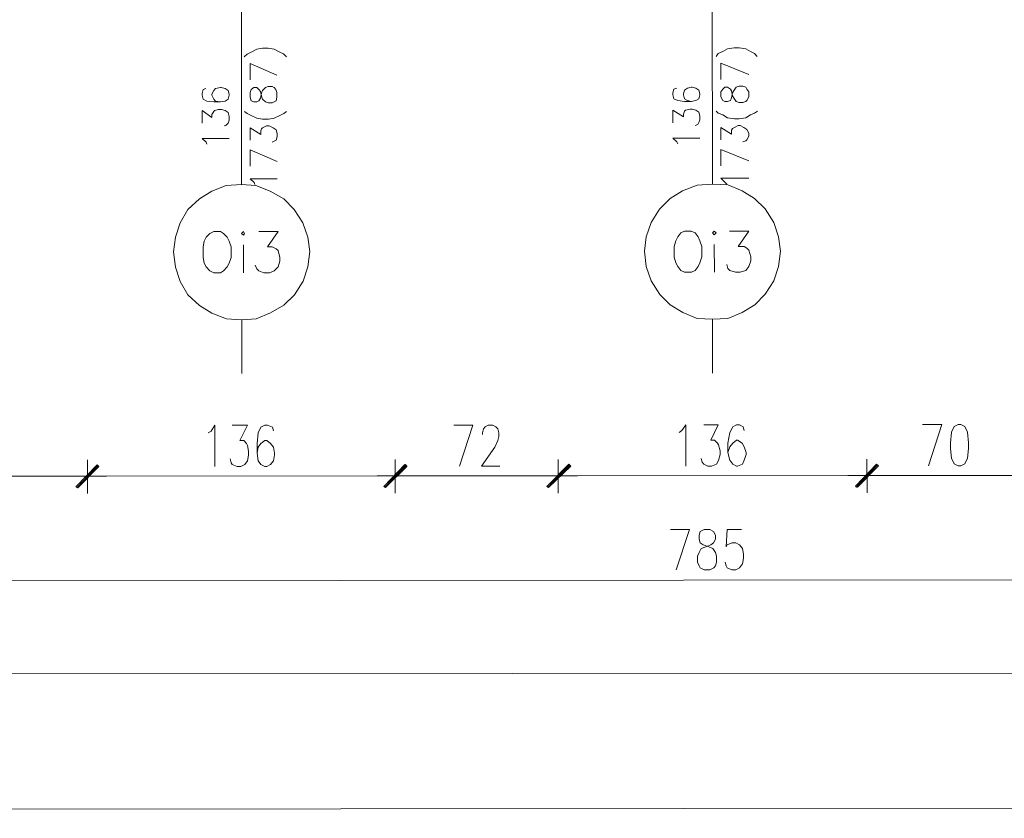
# Model space of a CAD drawing. Header units: inches. Extents: x -5850 to 5646, y 8947 to 13007.
# Tile 381 of 548: x -1359 to -925, y 8947 to 9298. Entities that reach past the tile are written whole.
import ezdxf

# ---------------------------------------------------------------- set-up
doc = ezdxf.new("R2010")
doc.units = ezdxf.units.IN
doc.header["$MEASUREMENT"] = 0
for name, color, linetype in [('at_Entity', 7, 'Continuous'), ('at_Rect', 7, 'Continuous'), ('at_Solid', 7, 'Continuous')]:
    doc.layers.add(name, color=color, linetype=linetype)

msp = doc.modelspace()

# ---------------------------------------------------------------- hatches: boundary and pattern name
at = {"layer": 'at_Solid', "lineweight": 20}
for points in [[(-1324.6, 9102.48), (-1333.04, 9092.34), (-1333.88, 9092.76)], [(-1333.88, 9092.76), (-1333.04, 9092.34), (-1324.6, 9102.48)], [(-1323.75, 9101.64), (-1324.6, 9102.48), (-1333.04, 9092.34)], [(-1333.04, 9092.34), (-1324.6, 9102.48), (-1323.75, 9101.64)], [(-1189.01, 9102.6), (-1197.45, 9092.46), (-1198.29, 9092.88)], [(-1198.29, 9092.88), (-1197.45, 9092.46), (-1188.58, 9102.6)], [(-1188.16, 9101.76), (-1189.01, 9102.6), (-1197.45, 9092.46)], [(-1197.45, 9092.46), (-1188.58, 9102.6), (-1188.16, 9101.76)], [(-1116.78, 9102.67), (-1125.64, 9092.52), (-1126.48, 9092.94)], [(-1126.48, 9092.94), (-1125.64, 9092.52), (-1116.78, 9102.67)], [(-1116.36, 9101.82), (-1116.78, 9102.67), (-1125.64, 9092.52)], [(-1125.64, 9092.52), (-1116.78, 9102.67), (-1115.93, 9101.82)], [(-981.19, 9102.79), (-990.05, 9092.64), (-990.47, 9093.06)], [(-990.47, 9093.06), (-989.62, 9092.64), (-981.19, 9102.79)], [(-980.34, 9101.94), (-981.19, 9102.79), (-990.05, 9092.64)], [(-989.62, 9092.64), (-981.19, 9102.79), (-980.34, 9101.94)]]:
    msp.add_hatch(color=7, dxfattribs=at).paths.add_polyline_path(points)

# ---------------------------------------------------------------- linework, layer by layer
at = {"layer": 'at_Entity', "color": 7, "lineweight": 20}
for p, q in [((-1053.66, 9377.7), (-1053.53, 9226.06)), ((-1261.06, 9377.52), (-1260.93, 9225.88)), ((-1259.71, 9282.06), (-1258.44, 9283.32)), ((-1258.44, 9283.32), (-1256.76, 9284.17)), ((-1256.76, 9284.17), (-1254.22, 9285.44)), ((-1254.22, 9285.44), (-1251.69, 9285.87)), ((-1251.69, 9285.87), (-1249.15, 9285.87)), ((-1249.15, 9285.87), (-1246.62, 9285.45)), ((-1246.62, 9285.45), (-1244.08, 9284.18)), ((-1244.08, 9284.18), (-1242.39, 9283.34)), ((-1242.39, 9283.34), (-1241.12, 9282.07)), ((-1051.89, 9282.24), (-1051.04, 9283.51)), ((-1051.04, 9283.51), (-1048.93, 9284.36)), ((-1048.93, 9284.36), (-1046.82, 9285.63)), ((-1046.82, 9285.63), (-1043.87, 9286.05)), ((-1043.87, 9286.05), (-1041.75, 9286.05)), ((-1041.75, 9286.05), (-1038.8, 9285.63)), ((-1038.8, 9285.63), (-1036.68, 9284.37)), ((-1036.68, 9284.37), (-1034.99, 9283.52)), ((-1034.99, 9283.52), (-1033.73, 9282.26)), ((-1257.16, 9271.92), (-1257.17, 9279.1)), ((-1257.17, 9279.1), (-1245.34, 9274.04)), ((-1049.77, 9272.11), (-1049.77, 9279.29)), ((-1049.77, 9279.29), (-1037.52, 9274.23)), ((-1043, 9268.73), (-1041.74, 9269.16)), ((-1041.74, 9269.16), (-1040.05, 9269.16)), ((-1040.05, 9269.16), (-1038.78, 9268.74)), ((-1277.86, 9267.68), (-1278.28, 9265.99)), ((-1278.28, 9265.99), (-1278.28, 9265.14)), ((-1278.28, 9265.14), (-1277.86, 9263.46)), ((-1276.59, 9268.1), (-1277.86, 9267.68)), ((-1273.21, 9267.26), (-1274.05, 9265.57)), ((-1274.05, 9265.57), (-1274.05, 9265.15)), ((-1274.05, 9265.15), (-1273.21, 9263.46)), ((-1272.37, 9268.11), (-1273.21, 9267.26)), ((-1270.25, 9268.53), (-1272.37, 9268.11)), ((-1269.84, 9268.53), (-1270.25, 9268.53)), ((-1268.15, 9268.11), (-1269.84, 9268.53)), ((-1266.88, 9267.27), (-1268.15, 9268.11)), ((-1266.45, 9265.58), (-1266.88, 9267.27)), ((-1266.88, 9263.47), (-1266.45, 9265.15)), ((-1266.45, 9265.15), (-1266.45, 9265.58)), ((-1256.74, 9267.7), (-1257.16, 9266.43)), ((-1257.16, 9266.43), (-1257.16, 9264.32)), ((-1255.47, 9268.55), (-1256.74, 9267.7)), ((-1254.2, 9268.55), (-1255.47, 9268.55)), ((-1253.36, 9267.7), (-1254.2, 9268.55)), ((-1252.51, 9266.86), (-1253.36, 9267.7)), ((-1252.09, 9264.74), (-1252.51, 9266.86)), ((-1252.51, 9263.9), (-1252.09, 9266.01)), ((-1252.09, 9266.01), (-1251.67, 9267.28)), ((-1251.67, 9267.28), (-1250.4, 9268.55)), ((-1250.4, 9268.55), (-1249.14, 9268.97)), ((-1249.14, 9268.97), (-1247.45, 9268.97)), ((-1247.45, 9268.97), (-1246.6, 9268.55)), ((-1246.6, 9268.55), (-1245.76, 9267.71)), ((-1245.76, 9267.71), (-1245.33, 9266.44)), ((-1245.33, 9266.44), (-1245.33, 9264.33)), ((-1070.46, 9267.87), (-1070.88, 9266.17)), ((-1070.88, 9266.17), (-1070.88, 9265.33)), ((-1070.88, 9265.33), (-1070.46, 9263.64)), ((-1069.2, 9268.29), (-1070.46, 9267.87)), ((-1065.82, 9267.45), (-1066.23, 9265.76)), ((-1066.23, 9265.76), (-1066.23, 9265.33)), ((-1066.23, 9265.33), (-1065.81, 9263.65)), ((-1064.54, 9268.29), (-1065.82, 9267.45)), ((-1062.86, 9268.72), (-1064.54, 9268.29)), ((-1062.44, 9268.72), (-1062.86, 9268.72)), ((-1060.75, 9268.3), (-1062.44, 9268.72)), ((-1059.48, 9267.45), (-1060.75, 9268.3)), ((-1059.06, 9265.76), (-1059.48, 9267.45)), ((-1059.47, 9263.65), (-1059.05, 9265.34)), ((-1059.05, 9265.34), (-1059.06, 9265.76)), ((-1048.92, 9267.88), (-1049.76, 9266.62)), ((-1049.76, 9266.62), (-1049.76, 9264.5)), ((-1048.07, 9268.73), (-1048.92, 9267.88)), ((-1046.81, 9268.73), (-1048.07, 9268.73)), ((-1045.54, 9267.89), (-1046.81, 9268.73)), ((-1045.12, 9267.04), (-1045.54, 9267.89)), ((-1044.69, 9264.93), (-1045.12, 9267.04)), ((-1045.11, 9264.08), (-1044.69, 9266.2)), ((-1044.69, 9266.2), (-1043.85, 9267.47)), ((-1043.85, 9263.67), (-1044.69, 9264.93)), ((-1043.85, 9267.47), (-1043, 9268.73)), ((-1038.78, 9268.74), (-1038.36, 9267.89)), ((-1038.36, 9267.89), (-1037.51, 9266.63)), ((-1037.51, 9266.63), (-1037.51, 9264.51)), ((-1277.86, 9263.46), (-1276.16, 9262.61)), ((-1276.16, 9262.61), (-1273.21, 9262.19)), ((-1273.21, 9263.46), (-1272.36, 9262.62)), ((-1273.21, 9262.19), (-1270.25, 9262.2)), ((-1272.36, 9262.62), (-1270.25, 9262.2)), ((-1270.25, 9262.2), (-1268.14, 9262.62)), ((-1268.14, 9262.62), (-1266.88, 9263.47)), ((-1257.16, 9264.32), (-1256.74, 9262.63)), ((-1256.74, 9262.63), (-1255.46, 9262.21)), ((-1255.46, 9262.21), (-1254.2, 9262.21)), ((-1254.2, 9262.21), (-1253.36, 9262.63)), ((-1253.36, 9262.63), (-1252.51, 9263.9)), ((-1251.67, 9263.48), (-1252.09, 9264.74)), ((-1250.4, 9262.21), (-1251.67, 9263.48)), ((-1249.13, 9261.79), (-1250.4, 9262.21)), ((-1247.44, 9261.79), (-1249.13, 9261.79)), ((-1246.6, 9262.22), (-1247.44, 9261.79)), ((-1245.75, 9262.64), (-1246.6, 9262.22)), ((-1245.33, 9264.33), (-1245.75, 9262.64)), ((-1070.46, 9263.64), (-1068.77, 9262.8)), ((-1068.77, 9262.8), (-1065.81, 9262.38)), ((-1065.81, 9263.65), (-1064.54, 9262.8)), ((-1065.81, 9262.38), (-1062.86, 9262.38)), ((-1064.54, 9262.8), (-1062.86, 9262.38)), ((-1062.86, 9262.38), (-1060.74, 9262.81)), ((-1060.74, 9262.81), (-1059.47, 9263.65)), ((-1049.76, 9264.5), (-1048.91, 9262.82)), ((-1048.91, 9262.82), (-1048.07, 9262.39)), ((-1048.07, 9262.39), (-1046.8, 9262.39)), ((-1046.8, 9262.39), (-1045.54, 9262.82)), ((-1045.54, 9262.82), (-1045.11, 9264.08)), ((-1043, 9262.4), (-1043.85, 9263.67)), ((-1041.73, 9261.98), (-1043, 9262.4)), ((-1040.04, 9261.98), (-1041.73, 9261.98)), ((-1038.78, 9262.4), (-1040.04, 9261.98)), ((-1038.35, 9262.83), (-1038.78, 9262.4)), ((-1037.51, 9264.51), (-1038.35, 9262.83)), ((-1278.26, 9252.9), (-1278.27, 9258.39)), ((-1278.27, 9258.39), (-1274.04, 9255.43)), ((-1274.05, 9256.7), (-1273.21, 9257.97)), ((-1274.04, 9255.43), (-1274.05, 9256.7)), ((-1273.21, 9257.97), (-1272.78, 9258.39)), ((-1272.78, 9258.39), (-1271.09, 9258.82)), ((-1271.09, 9258.82), (-1269.83, 9258.82)), ((-1269.83, 9258.82), (-1268.14, 9258.4)), ((-1268.14, 9258.4), (-1266.87, 9257.55)), ((-1266.87, 9257.55), (-1266.44, 9255.86)), ((-1259.69, 9257.98), (-1258.42, 9257.14)), ((-1258.42, 9257.14), (-1256.73, 9256.29)), ((-1256.73, 9256.29), (-1254.19, 9255.03)), ((-1246.59, 9255.03), (-1244.06, 9256.3)), ((-1244.06, 9256.3), (-1242.37, 9257.15)), ((-1242.37, 9257.15), (-1241.1, 9258)), ((-1070.87, 9253.08), (-1070.88, 9258.57)), ((-1070.88, 9258.57), (-1066.22, 9255.62)), ((-1066.22, 9256.89), (-1065.81, 9258.15)), ((-1066.22, 9255.62), (-1066.22, 9256.89)), ((-1065.81, 9258.15), (-1065.38, 9258.58)), ((-1065.38, 9258.58), (-1063.27, 9259)), ((-1063.27, 9259), (-1062.43, 9259)), ((-1062.43, 9259), (-1060.74, 9258.58)), ((-1060.74, 9258.58), (-1059.47, 9257.74)), ((-1059.47, 9257.74), (-1059.05, 9256.05)), ((-1051.87, 9258.17), (-1051.02, 9257.32)), ((-1051.02, 9257.32), (-1048.91, 9256.48)), ((-1048.91, 9256.48), (-1046.79, 9255.21)), ((-1038.77, 9255.22), (-1036.66, 9256.49)), ((-1036.66, 9256.49), (-1034.97, 9257.34)), ((-1034.97, 9257.34), (-1033.7, 9258.18)), ((-1267.71, 9252.06), (-1268.55, 9251.64)), ((-1266.87, 9252.91), (-1267.71, 9252.06)), ((-1266.44, 9254.17), (-1266.87, 9252.91)), ((-1266.44, 9255.86), (-1266.44, 9254.17)), ((-1254.19, 9255.03), (-1251.66, 9254.61)), ((-1251.66, 9254.61), (-1249.12, 9254.61)), ((-1249.12, 9254.61), (-1246.59, 9255.03)), ((-1059.89, 9252.25), (-1061.15, 9251.82)), ((-1059.46, 9253.09), (-1059.89, 9252.25)), ((-1059.05, 9254.36), (-1059.46, 9253.09)), ((-1059.05, 9256.05), (-1059.05, 9254.36)), ((-1046.79, 9255.21), (-1043.84, 9254.79)), ((-1043.84, 9254.79), (-1041.73, 9254.79)), ((-1043.84, 9250.99), (-1042.15, 9251.84)), ((-1042.15, 9251.84), (-1041.3, 9251.84)), ((-1041.73, 9254.79), (-1038.77, 9255.22)), ((-1041.3, 9251.84), (-1039.61, 9251)), ((-1257.14, 9245.31), (-1257.14, 9250.8)), ((-1257.14, 9250.8), (-1252.5, 9247.85)), ((-1252.5, 9249.54), (-1252.07, 9250.38)), ((-1252.5, 9247.85), (-1252.5, 9249.54)), ((-1252.07, 9250.38), (-1251.66, 9250.81)), ((-1251.66, 9250.81), (-1249.96, 9251.65)), ((-1249.96, 9251.65), (-1248.7, 9251.65)), ((-1248.7, 9251.65), (-1247.01, 9250.81)), ((-1247.01, 9250.81), (-1245.74, 9249.97)), ((-1245.74, 9249.97), (-1245.31, 9248.28)), ((-1245.31, 9248.28), (-1245.31, 9247.01)), ((-1049.74, 9245.5), (-1049.75, 9250.99)), ((-1049.75, 9250.99), (-1045.1, 9248.03)), ((-1045.1, 9249.72), (-1044.68, 9250.57)), ((-1045.1, 9248.03), (-1045.1, 9249.72)), ((-1044.68, 9250.57), (-1043.84, 9250.99)), ((-1039.61, 9251), (-1038.34, 9250.15)), ((-1038.34, 9250.15), (-1037.5, 9248.46)), ((-1037.5, 9248.46), (-1037.5, 9247.2)), ((-1278.26, 9246.14), (-1266.44, 9246.15)), ((-1276.57, 9244.45), (-1278.26, 9246.14)), ((-1276.15, 9243.6), (-1276.57, 9244.45)), ((-1246.58, 9244.9), (-1247.42, 9244.47)), ((-1245.74, 9245.32), (-1246.58, 9244.9)), ((-1245.31, 9247.01), (-1245.74, 9245.32)), ((-1070.87, 9246.32), (-1059.04, 9246.33)), ((-1069.17, 9244.63), (-1070.87, 9246.32)), ((-1068.75, 9243.79), (-1069.17, 9244.63)), ((-1038.76, 9245.08), (-1040.03, 9244.66)), ((-1038.34, 9245.51), (-1038.76, 9245.08)), ((-1037.5, 9247.2), (-1038.34, 9245.51)), ((-1257.13, 9233.91), (-1257.14, 9241.09)), ((-1257.14, 9241.09), (-1245.3, 9236.03)), ((-1049.73, 9234.09), (-1049.74, 9241.27)), ((-1049.74, 9241.27), (-1037.49, 9236.21)), ((-1260.93, 9225.88), (-1267.68, 9225.45)), ((-1254.59, 9225.46), (-1260.93, 9225.88)), ((-1257.12, 9228.42), (-1245.3, 9228.43)), ((-1255.43, 9226.73), (-1257.12, 9228.42)), ((-1255.01, 9225.88), (-1255.43, 9226.73)), ((-1053.53, 9226.06), (-1060.29, 9225.63)), ((-1046.77, 9225.65), (-1053.53, 9226.06)), ((-1049.73, 9228.6), (-1037.48, 9228.61)), ((-1048.04, 9226.91), (-1049.73, 9228.6)), ((-1047.19, 9226.07), (-1048.04, 9226.91)), ((-1274.02, 9222.91), (-1279.51, 9219.53)), ((-1267.68, 9225.45), (-1274.02, 9222.91)), ((-1248.25, 9222.93), (-1254.59, 9225.46)), ((-1242.33, 9219.56), (-1248.25, 9222.93)), ((-1066.62, 9223.09), (-1072.11, 9219.71)), ((-1060.29, 9225.63), (-1066.62, 9223.09)), ((-1040.43, 9223.12), (-1046.77, 9225.65)), ((-1034.94, 9219.74), (-1040.43, 9223.12)), ((-1279.51, 9219.53), (-1284.57, 9214.87)), ((-1237.68, 9214.92), (-1242.33, 9219.56)), ((-1072.11, 9219.71), (-1076.75, 9215.06)), ((-1030.29, 9215.1), (-1034.94, 9219.74)), ((-1284.57, 9214.87), (-1287.94, 9208.96)), ((-1233.88, 9209.01), (-1237.68, 9214.92)), ((-1076.75, 9215.06), (-1080.55, 9209.14)), ((-1026.48, 9209.19), (-1030.29, 9215.1)), ((-1287.94, 9208.96), (-1290.05, 9202.62)), ((-1231.76, 9202.67), (-1233.88, 9209.01)), ((-1080.55, 9209.14), (-1082.65, 9202.8)), ((-1024.36, 9202.86), (-1026.48, 9209.19)), ((-1274.85, 9204.32), (-1276.54, 9202.63)), ((-1273.16, 9205.17), (-1274.85, 9204.32)), ((-1270.2, 9205.17), (-1273.16, 9205.17)), ((-1268.93, 9204.33), (-1270.2, 9205.17)), ((-1267.24, 9202.64), (-1268.93, 9204.33)), ((-1260.06, 9205.18), (-1260.91, 9204.34)), ((-1260.91, 9204.34), (-1260.06, 9203.49)), ((-1259.64, 9204.34), (-1260.06, 9205.18)), ((-1260.06, 9203.49), (-1259.64, 9204.34)), ((-1253.31, 9205.19), (-1244.85, 9205.19)), ((-1244.85, 9205.19), (-1249.5, 9198.43)), ((-1067.45, 9204.51), (-1068.71, 9202.82)), ((-1065.76, 9205.35), (-1067.45, 9204.51)), ((-1062.8, 9205.36), (-1065.76, 9205.35)), ((-1061.11, 9204.51), (-1062.8, 9205.36)), ((-1059.84, 9202.82), (-1061.11, 9204.51)), ((-1052.67, 9205.37), (-1053.51, 9204.52)), ((-1053.51, 9204.52), (-1052.67, 9203.68)), ((-1051.82, 9204.52), (-1052.67, 9205.37)), ((-1052.67, 9203.68), (-1051.82, 9204.52)), ((-1045.91, 9205.37), (-1037.46, 9205.38)), ((-1037.46, 9205.38), (-1042.1, 9198.62)), ((-1290.05, 9202.62), (-1290.89, 9196.28)), ((-1277.38, 9200.94), (-1277.8, 9198.41)), ((-1276.54, 9202.63), (-1277.38, 9200.94)), ((-1266.4, 9200.95), (-1267.24, 9202.64)), ((-1265.55, 9198.42), (-1266.4, 9200.95)), ((-1230.91, 9196.34), (-1231.76, 9202.67)), ((-1082.65, 9202.8), (-1083.49, 9196.47)), ((-1069.55, 9201.13), (-1070.4, 9198.59)), ((-1068.71, 9202.82), (-1069.55, 9201.13)), ((-1059, 9201.13), (-1059.84, 9202.82)), ((-1058.15, 9198.6), (-1059, 9201.13)), ((-1023.51, 9196.52), (-1024.36, 9202.86)), ((-1290.89, 9196.28), (-1290.04, 9189.53)), ((-1277.8, 9198.41), (-1277.79, 9193.76)), ((-1265.54, 9193.77), (-1265.55, 9198.42)), ((-1260.05, 9199.27), (-1260.04, 9187.02)), ((-1249.5, 9198.43), (-1247.38, 9198.43)), ((-1247.38, 9198.43), (-1245.69, 9197.59)), ((-1245.69, 9197.59), (-1244.84, 9196.75)), ((-1244.84, 9196.75), (-1244, 9193.79)), ((-1231.74, 9189.58), (-1230.91, 9196.34)), ((-1083.49, 9196.47), (-1082.64, 9189.71)), ((-1070.4, 9198.59), (-1070.39, 9193.94)), ((-1058.14, 9193.96), (-1058.15, 9198.6)), ((-1052.66, 9199.45), (-1052.65, 9187.2)), ((-1042.1, 9198.62), (-1039.56, 9198.62)), ((-1039.56, 9198.62), (-1038.29, 9197.78)), ((-1038.29, 9197.78), (-1037.45, 9196.93)), ((-1037.45, 9196.93), (-1036.6, 9193.98)), ((-1024.35, 9189.76), (-1023.51, 9196.52)), ((-1277.79, 9193.76), (-1277.37, 9191.22)), ((-1277.37, 9191.22), (-1276.52, 9189.54)), ((-1267.23, 9189.55), (-1266.39, 9191.23)), ((-1266.39, 9191.23), (-1265.54, 9193.77)), ((-1244, 9192.1), (-1244.84, 9189.57)), ((-1244, 9193.79), (-1244, 9192.1)), ((-1070.39, 9193.94), (-1069.55, 9191.41)), ((-1069.55, 9191.41), (-1068.7, 9189.72)), ((-1059.83, 9189.73), (-1058.99, 9191.42)), ((-1058.99, 9191.42), (-1058.14, 9193.96)), ((-1036.6, 9192.28), (-1037.45, 9189.75)), ((-1036.6, 9193.98), (-1036.6, 9192.28)), ((-1290.04, 9189.53), (-1287.92, 9183.19)), ((-1276.52, 9189.54), (-1274.83, 9187.85)), ((-1274.83, 9187.85), (-1273.14, 9187)), ((-1273.14, 9187), (-1270.18, 9187.01)), ((-1270.18, 9187.01), (-1268.92, 9187.85)), ((-1268.92, 9187.85), (-1267.23, 9189.55)), ((-1254.13, 9188.71), (-1254.98, 9190.4)), ((-1253.29, 9187.87), (-1254.13, 9188.71)), ((-1251.18, 9187.02), (-1253.29, 9187.87)), ((-1248.64, 9187.03), (-1251.18, 9187.02)), ((-1246.53, 9187.87), (-1248.64, 9187.03)), ((-1244.84, 9189.57), (-1246.53, 9187.87)), ((-1233.85, 9183.24), (-1231.74, 9189.58)), ((-1082.64, 9189.71), (-1080.52, 9183.38)), ((-1068.7, 9189.72), (-1067.43, 9188.03)), ((-1067.43, 9188.03), (-1065.74, 9187.19)), ((-1065.74, 9187.19), (-1062.79, 9187.19)), ((-1062.79, 9187.19), (-1061.09, 9188.04)), ((-1061.09, 9188.04), (-1059.83, 9189.73)), ((-1046.74, 9188.9), (-1047.16, 9190.59)), ((-1045.89, 9188.05), (-1046.74, 9188.9)), ((-1043.35, 9187.21), (-1045.89, 9188.05)), ((-1041.24, 9187.21), (-1043.35, 9187.21)), ((-1038.71, 9188.06), (-1041.24, 9187.21)), ((-1037.45, 9189.75), (-1038.71, 9188.06)), ((-1026.45, 9183.42), (-1024.35, 9189.76)), ((-1287.92, 9183.19), (-1284.54, 9177.28)), ((-1237.65, 9177.32), (-1233.85, 9183.24)), ((-1080.52, 9183.38), (-1076.72, 9177.46)), ((-1030.25, 9177.51), (-1026.45, 9183.42)), ((-1284.54, 9177.28), (-1279.46, 9172.64)), ((-1242.29, 9172.67), (-1237.65, 9177.32)), ((-1076.72, 9177.46), (-1072.07, 9172.82)), ((-1034.89, 9172.86), (-1030.25, 9177.51)), ((-1279.46, 9172.64), (-1273.97, 9169.26)), ((-1248.21, 9169.29), (-1242.29, 9172.67)), ((-1072.07, 9172.82), (-1066.57, 9169.45)), ((-1066.57, 9169.45), (-1060.23, 9166.92)), ((-1046.72, 9166.93), (-1040.38, 9169.47)), ((-1040.38, 9169.47), (-1034.89, 9172.86)), ((-1273.97, 9169.26), (-1267.63, 9166.73)), ((-1267.63, 9166.73), (-1260.87, 9166.32)), ((-1260.87, 9166.32), (-1254.54, 9166.75)), ((-1260.87, 9166.32), (-1260.85, 9142.66)), ((-1254.54, 9166.75), (-1248.21, 9169.29)), ((-1060.23, 9166.92), (-1053.47, 9166.5)), ((-1053.47, 9166.5), (-1046.72, 9166.93)), ((-1053.47, 9166.5), (-1053.45, 9142.85)), ((-1275.61, 9116.46), (-1274.35, 9117.31)), ((-1274.35, 9117.31), (-1272.66, 9119.84)), ((-1272.66, 9119.84), (-1272.64, 9101.68)), ((-1265.05, 9119.85), (-1258.3, 9119.86)), ((-1258.3, 9119.86), (-1261.67, 9113.09)), ((-1252.38, 9119.02), (-1253.65, 9116.48)), ((-1250.69, 9119.86), (-1252.38, 9119.02)), ((-1249.43, 9119.87), (-1250.69, 9119.86)), ((-1247.31, 9119.02), (-1249.43, 9119.87)), ((-1246.89, 9117.33), (-1247.31, 9119.02)), ((-1167.48, 9119.94), (-1159.03, 9119.95)), ((-1159.03, 9119.95), (-1164.93, 9101.78)), ((-1154.8, 9116.57), (-1154.39, 9118.26)), ((-1154.39, 9118.26), (-1153.54, 9119.11)), ((-1153.54, 9119.11), (-1152.27, 9119.95)), ((-1152.27, 9119.95), (-1150.16, 9119.95)), ((-1150.16, 9119.95), (-1148.89, 9119.11)), ((-1148.89, 9119.11), (-1148.05, 9118.26)), ((-1148.05, 9118.26), (-1147.63, 9116.58)), ((-1068.21, 9116.65), (-1066.95, 9117.49)), ((-1066.95, 9117.49), (-1065.26, 9120.03)), ((-1065.26, 9120.03), (-1065.24, 9101.87)), ((-1057.24, 9120.04), (-1050.9, 9120.04)), ((-1050.9, 9120.04), (-1054.27, 9113.28)), ((-1044.56, 9119.2), (-1045.83, 9116.67)), ((-1042.87, 9120.05), (-1044.56, 9119.2)), ((-1041.6, 9120.05), (-1042.87, 9120.05)), ((-1039.91, 9119.21), (-1041.6, 9120.05)), ((-1039.49, 9117.52), (-1039.91, 9119.21)), ((-960.93, 9120.12), (-952.48, 9120.13)), ((-952.48, 9120.13), (-958.38, 9101.96)), ((-946.99, 9119.29), (-948.25, 9116.76)), ((-945.3, 9120.14), (-946.99, 9119.29)), ((-944.03, 9120.14), (-945.3, 9120.14)), ((-942.34, 9119.29), (-944.03, 9120.14)), ((-941.07, 9116.76), (-942.34, 9119.29)), ((-1261.67, 9113.09), (-1259.98, 9113.1)), ((-1259.98, 9113.1), (-1258.71, 9111.83)), ((-1253.65, 9116.48), (-1254.06, 9111.84)), ((-1250.69, 9113.1), (-1252.38, 9111.84)), ((-1249.84, 9113.11), (-1250.69, 9113.1)), ((-1248.15, 9111.84), (-1249.84, 9113.11)), ((-1154.8, 9115.73), (-1154.8, 9116.57)), ((-1148.04, 9113.2), (-1149.31, 9110.24)), ((-1147.62, 9114.89), (-1148.04, 9113.2)), ((-1147.63, 9116.58), (-1147.62, 9114.89)), ((-1054.27, 9113.28), (-1052.58, 9113.28)), ((-1052.58, 9113.28), (-1051.31, 9112.02)), ((-1045.83, 9116.67), (-1046.67, 9112.02)), ((-1042.86, 9113.29), (-1044.55, 9112.02)), ((-1042.45, 9113.29), (-1042.86, 9113.29)), ((-1040.33, 9112.03), (-1042.45, 9113.29)), ((-948.25, 9116.76), (-948.67, 9112.11)), ((-940.65, 9112.12), (-941.07, 9116.76)), ((-1258.71, 9111.83), (-1258.29, 9110.99)), ((-1258.29, 9110.99), (-1257.86, 9108.45)), ((-1254.06, 9111.84), (-1254.06, 9107.61)), ((-1253.64, 9110.15), (-1254.06, 9107.61)), ((-1252.38, 9111.84), (-1253.64, 9110.15)), ((-1246.88, 9110.15), (-1248.15, 9111.84)), ((-1246.46, 9107.62), (-1246.88, 9110.15)), ((-1149.31, 9110.24), (-1155.21, 9101.79)), ((-1051.31, 9112.02), (-1050.89, 9111.17)), ((-1050.89, 9111.17), (-1050.04, 9108.64)), ((-1050.04, 9108.64), (-1050.04, 9106.95)), ((-1046.67, 9112.02), (-1046.66, 9107.8)), ((-1045.82, 9110.33), (-1046.66, 9107.8)), ((-1044.55, 9112.02), (-1045.82, 9110.33)), ((-1039.48, 9110.34), (-1040.33, 9112.03)), ((-1038.64, 9107.8), (-1039.48, 9110.34)), ((-948.67, 9112.11), (-948.67, 9109.57)), ((-948.67, 9109.57), (-948.24, 9105.35)), ((-941.06, 9105.36), (-940.65, 9109.58)), ((-940.65, 9109.58), (-940.65, 9112.12)), ((-1328.82, 9104.59), (-1328.81, 9089.8)), ((-1328.81, 9089.8), (-1328.82, 9104.59)), ((-1265.46, 9103.38), (-1265.89, 9105.07)), ((-1257.86, 9106.76), (-1258.28, 9104.23)), ((-1257.86, 9108.45), (-1257.86, 9106.76)), ((-1254.06, 9107.61), (-1253.63, 9104.23)), ((-1246.88, 9104.24), (-1246.46, 9106.77)), ((-1246.46, 9106.77), (-1246.46, 9107.62)), ((-1193.23, 9104.71), (-1193.22, 9089.92)), ((-1193.22, 9089.92), (-1193.23, 9104.71)), ((-1121.42, 9104.77), (-1121.41, 9089.99)), ((-1121.41, 9089.99), (-1121.42, 9104.77)), ((-1058.06, 9103.56), (-1058.49, 9105.25)), ((-1050.88, 9104.41), (-1051.73, 9102.72)), ((-1050.04, 9106.95), (-1050.88, 9104.41)), ((-1046.66, 9107.8), (-1045.82, 9104.42)), ((-1045.82, 9104.42), (-1044.54, 9102.73)), ((-1040.32, 9102.73), (-1039.48, 9104.42)), ((-1039.48, 9104.42), (-1038.64, 9106.96)), ((-1038.64, 9106.96), (-1038.64, 9107.8)), ((-985.41, 9104.89), (-985.4, 9090.11)), ((-985.4, 9090.11), (-985.41, 9104.89)), ((-948.24, 9105.35), (-946.97, 9102.82)), ((-942.32, 9102.82), (-941.06, 9105.36)), ((-1333.88, 9092.76), (-1324.6, 9102.48)), ((-1324.6, 9102.48), (-1333.88, 9092.76)), ((-1333.46, 9092.33), (-1324.17, 9102.06)), ((-1324.17, 9102.06), (-1333.46, 9092.33)), ((-1324.6, 9102.48), (-1333.04, 9092.34)), ((-1324.6, 9102.48), (-1333.04, 9092.34)), ((-1333.04, 9092.34), (-1324.6, 9102.48)), ((-1333.04, 9092.34), (-1324.6, 9102.48)), ((-1333.04, 9092.34), (-1323.75, 9101.64)), ((-1323.75, 9101.64), (-1333.04, 9092.34)), ((-1323.75, 9101.64), (-1324.6, 9102.48)), ((-1324.6, 9102.48), (-1323.75, 9101.64)), ((-1265.04, 9102.53), (-1265.46, 9103.38)), ((-1262.93, 9101.69), (-1265.04, 9102.53)), ((-1261.24, 9101.69), (-1262.93, 9101.69)), ((-1259.55, 9102.54), (-1261.24, 9101.69)), ((-1258.28, 9104.23), (-1259.55, 9102.54)), ((-1253.63, 9104.23), (-1252.37, 9102.54)), ((-1252.37, 9102.54), (-1250.68, 9101.7)), ((-1250.68, 9101.7), (-1249.83, 9101.7)), ((-1249.83, 9101.7), (-1248.15, 9102.55)), ((-1248.15, 9102.55), (-1246.88, 9104.24)), ((-1198.29, 9092.88), (-1189.01, 9102.6)), ((-1188.58, 9102.6), (-1198.29, 9092.88)), ((-1197.87, 9092.46), (-1188.58, 9102.18)), ((-1188.16, 9102.18), (-1197.87, 9092.46)), ((-1189.01, 9102.6), (-1197.45, 9092.46)), ((-1189.01, 9102.6), (-1197.45, 9092.46)), ((-1197.45, 9092.46), (-1188.58, 9102.6)), ((-1197.45, 9092.46), (-1188.58, 9102.6)), ((-1197.45, 9092.46), (-1188.16, 9101.76)), ((-1188.16, 9101.76), (-1197.45, 9092.46)), ((-1188.16, 9101.76), (-1189.01, 9102.6)), ((-1188.58, 9102.6), (-1188.16, 9101.76)), ((-1155.21, 9101.79), (-1147.19, 9101.79)), ((-1126.48, 9092.94), (-1116.78, 9102.67)), ((-1116.78, 9102.67), (-1126.48, 9092.94)), ((-1126.06, 9092.52), (-1116.78, 9102.24)), ((-1116.36, 9102.24), (-1126.06, 9092.52)), ((-1116.78, 9102.67), (-1125.64, 9092.52)), ((-1116.78, 9102.67), (-1125.64, 9092.52)), ((-1125.64, 9092.52), (-1116.78, 9102.67)), ((-1125.64, 9092.52), (-1116.78, 9102.67)), ((-1125.64, 9092.52), (-1116.36, 9101.82)), ((-1115.93, 9101.82), (-1125.64, 9092.52)), ((-1116.36, 9101.82), (-1116.78, 9102.67)), ((-1116.78, 9102.67), (-1115.93, 9101.82)), ((-1057.22, 9102.72), (-1058.06, 9103.56)), ((-1055.53, 9101.88), (-1057.22, 9102.72)), ((-1053.84, 9101.88), (-1055.53, 9101.88)), ((-1051.73, 9102.72), (-1053.84, 9101.88)), ((-1044.54, 9102.73), (-1042.85, 9101.89)), ((-1042.85, 9101.89), (-1042.44, 9101.89)), ((-1042.44, 9101.89), (-1040.32, 9102.73)), ((-990.47, 9093.06), (-981.19, 9102.79)), ((-981.19, 9102.79), (-990.47, 9093.06)), ((-981.19, 9102.79), (-990.05, 9092.64)), ((-981.19, 9102.79), (-990.05, 9092.64)), ((-990.05, 9092.64), (-980.76, 9102.36)), ((-980.76, 9102.36), (-990.05, 9092.64)), ((-990.05, 9092.64), (-980.34, 9101.94)), ((-989.62, 9092.64), (-981.19, 9102.79)), ((-989.62, 9092.64), (-981.19, 9102.79)), ((-980.34, 9101.94), (-989.62, 9092.64)), ((-980.34, 9101.94), (-981.19, 9102.79)), ((-981.19, 9102.79), (-980.34, 9101.94)), ((-946.97, 9102.82), (-945.28, 9101.97)), ((-945.28, 9101.97), (-944.01, 9101.97)), ((-944.01, 9101.97), (-942.32, 9102.82)), ((-1486.79, 9097.27), (-1334.31, 9097.4)), ((-1336.84, 9097.4), (-1320.37, 9097.42)), ((-1320.37, 9097.42), (-1336.84, 9097.4)), ((-1323.33, 9097.41), (-1198.72, 9097.52)), ((-1201.25, 9097.52), (-1184.78, 9097.54)), ((-1184.78, 9097.54), (-1201.25, 9097.52)), ((-1187.31, 9097.53), (-1126.91, 9097.59)), ((-1129.45, 9097.59), (-1112.97, 9097.6)), ((-1112.97, 9097.6), (-1129.45, 9097.59)), ((-1115.51, 9097.6), (-991.32, 9097.71)), ((-993.86, 9097.71), (-977.38, 9097.72)), ((-977.38, 9097.72), (-993.86, 9097.71)), ((-979.92, 9097.72), (-921.2, 9097.77)), ((-1333.04, 9092.34), (-1333.88, 9092.76)), ((-1333.88, 9092.76), (-1333.04, 9092.34)), ((-1197.45, 9092.46), (-1198.29, 9092.88)), ((-1198.29, 9092.88), (-1197.45, 9092.46)), ((-1125.64, 9092.52), (-1126.48, 9092.94)), ((-1126.48, 9092.94), (-1125.64, 9092.52)), ((-990.05, 9092.64), (-990.47, 9093.06)), ((-990.47, 9093.06), (-989.62, 9092.64)), ((-1071.98, 9073.98), (-1063.53, 9073.99)), ((-1063.53, 9073.99), (-1069.42, 9056.24)), ((-1057.19, 9073.99), (-1058.88, 9073.15)), ((-1054.66, 9074), (-1057.19, 9073.99)), ((-1052.97, 9073.15), (-1054.66, 9074)), ((-1047.06, 9074), (-1047.47, 9066.4)), ((-1040.72, 9074.01), (-1047.06, 9074)), ((-1058.88, 9073.15), (-1059.3, 9071.46)), ((-1059.3, 9071.46), (-1059.3, 9069.77)), ((-1059.3, 9069.77), (-1058.88, 9068.08)), ((-1052.12, 9071.47), (-1052.97, 9073.15)), ((-1052.96, 9068.09), (-1052.12, 9069.77)), ((-1052.12, 9069.77), (-1052.12, 9071.47)), ((-1059.29, 9063.86), (-1058.45, 9065.55)), ((-1058.88, 9068.08), (-1057.61, 9067.24)), ((-1058.45, 9065.55), (-1056.34, 9066.39)), ((-1057.61, 9067.24), (-1055.07, 9066.39)), ((-1056.34, 9066.39), (-1054.23, 9067.24)), ((-1055.07, 9066.39), (-1053.38, 9065.55)), ((-1054.23, 9067.24), (-1052.96, 9068.09)), ((-1053.38, 9065.55), (-1052.12, 9063.86)), ((-1047.47, 9066.4), (-1047.05, 9067.25)), ((-1047.05, 9067.25), (-1044.94, 9068.09)), ((-1044.94, 9068.09), (-1043.25, 9068.09)), ((-1043.25, 9068.09), (-1041.56, 9067.25)), ((-1041.56, 9067.25), (-1040.29, 9065.56)), ((-1040.29, 9065.56), (-1039.86, 9063.03)), ((-1060.14, 9062.17), (-1059.29, 9063.86)), ((-1060.14, 9059.63), (-1060.14, 9062.17)), ((-1052.12, 9063.86), (-1051.69, 9062.17)), ((-1051.69, 9062.17), (-1051.69, 9059.64)), ((-1039.86, 9061.34), (-1040.28, 9058.8)), ((-1039.86, 9063.03), (-1039.86, 9061.34)), ((-1059.29, 9057.94), (-1060.14, 9059.63)), ((-1058.87, 9057.1), (-1059.29, 9057.94)), ((-1057.18, 9056.25), (-1058.87, 9057.1)), ((-1052.95, 9057.1), (-1054.64, 9056.26)), ((-1052.11, 9057.95), (-1052.95, 9057.1)), ((-1051.69, 9059.64), (-1052.11, 9057.95)), ((-1047.47, 9057.95), (-1047.89, 9059.64)), ((-1047.04, 9057.11), (-1047.47, 9057.95)), ((-1044.93, 9056.27), (-1047.04, 9057.11)), ((-1041.55, 9057.11), (-1043.24, 9056.27)), ((-1040.28, 9058.8), (-1041.55, 9057.11)), ((-1054.64, 9056.26), (-1057.18, 9056.25)), ((-1043.24, 9056.27), (-1044.93, 9056.27)), ((-1441.98, 9051.26), (-669.83, 9051.95)), ((-5343.24, 9006.81), (-625.02, 9011.02))]:
    msp.add_line(p, q, dxfattribs=at)
at = {"layer": 'at_Rect', "color": 7, "lineweight": 20}
msp.add_line((1968.99, 8953.78), (-5846.64, 8946.8), dxfattribs=at)

doc.saveas('drawing.dxf')
